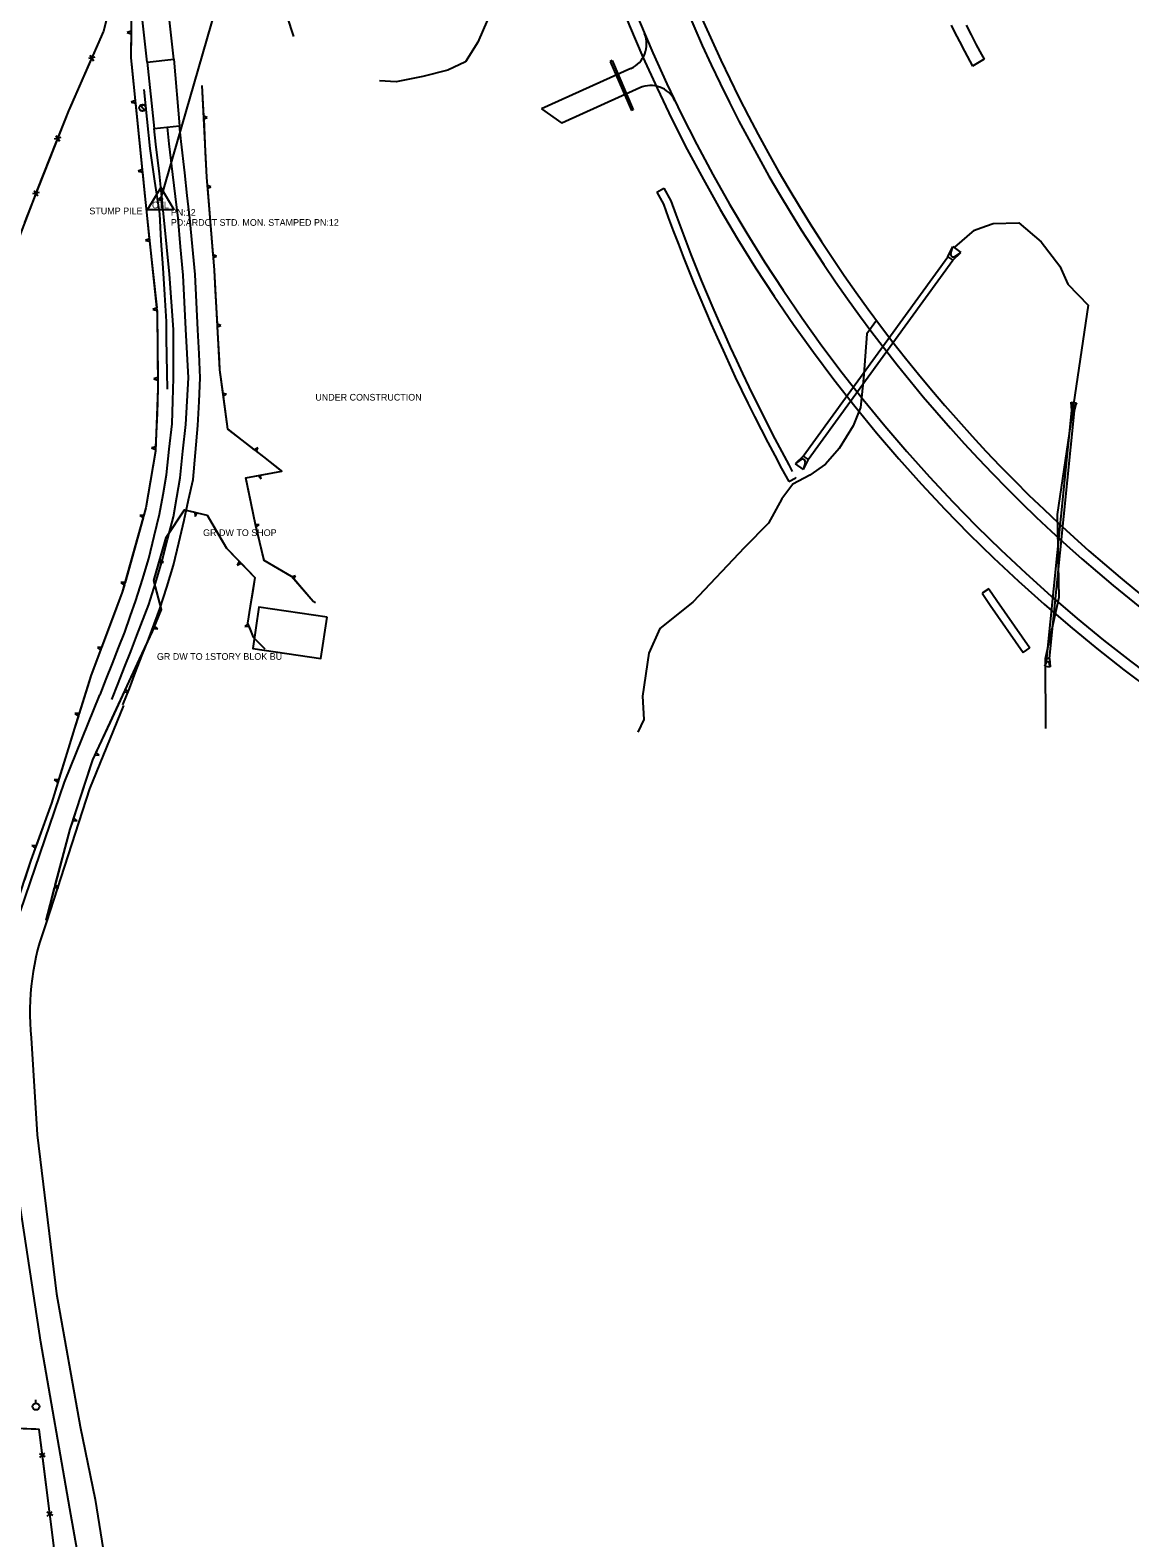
# Model space of a CAD drawing. Extents: x 978516 to 993312, y 1836504 to 1846212.
# Drawn here: x 980201 to 981023, y 1838000 to 1839127 of the extents above; entities that cross this region are included whole.
import ezdxf

# ---------------------------------------------------------------- set-up
doc = ezdxf.new("R2010")
doc.units = 0
for name, color, linetype in [('R_CONCRETE', 7, 'Continuous'), ('R_Drainage', 7, 'Continuous'), ('R_Proposed Road', 7, 'Continuous'), ('S_BASELINE', 7, 'Continuous'), ('S_BUILDING', 7, 'Continuous'), ('S_DITCHLINE', 7, 'Continuous'), ('S_EDGE_PAVEMENT', 7, 'Continuous'), ('S_FENCE', 7, 'Continuous'), ('S_PAVEMENT_CROWN', 7, 'Continuous'), ('S_PRIMARY_CTL', 7, 'Continuous'), ('S_PRIMARY_CTL_ANNOT', 7, 'Continuous'), ('S_SIGN', 7, 'Continuous'), ('S_STREAM', 7, 'Continuous'), ('S_SURVEY_TEXT_ANNOT', 7, 'Continuous'), ('S_TRAILS', 7, 'Continuous'), ('S_TREE', 7, 'Continuous'), ('S_UTILITY_POLE', 7, 'Continuous')]:
    doc.layers.add(name, color=color, linetype=linetype)

msp = doc.modelspace()

# ---------------------------------------------------------------- linework, layer by layer
at = {"layer": 'R_CONCRETE'}
for p, q in [((980669.1, 1839005.5), (980674.4, 1839008.4)), ((980767.7, 1838789.3), (980773, 1838792.1)), ((980917.2, 1838709.2), (980912.2, 1838705.8)), ((980942.9, 1838661.6), (980947.9, 1838665))]:
    msp.add_line(p, q, dxfattribs=at)
for points in [[(980669.1, 1839005.5), (980674, 1838996.5), (980677.6, 1838986.7), (980681.3, 1838976.7), (980685.2, 1838966.7), (980689.1, 1838956.7), (980693, 1838946.7), (980697.1, 1838936.8), (980701.2, 1838926.8), (980705.4, 1838916.9), (980709.7, 1838907), (980714.1, 1838897), (980718.6, 1838887.2), (980723.1, 1838877.3), (980727.7, 1838867.4), (980732.4, 1838857.6), (980737.2, 1838847.8), (980742.1, 1838838), (980747.1, 1838828.2), (980752.1, 1838818.4), (980757.2, 1838808.7), (980762.4, 1838799), (980767.7, 1838789.3)], [(980674.4, 1839008.4), (980679.5, 1838999), (980683.2, 1838988.8), (980687, 1838978.8), (980690.8, 1838968.9), (980694.6, 1838958.9), (980698.6, 1838949), (980702.6, 1838939), (980706.7, 1838929.1), (980710.9, 1838919.2), (980715.2, 1838909.4), (980719.6, 1838899.5), (980724, 1838889.6), (980728.6, 1838879.8), (980733.2, 1838870), (980737.8, 1838860.2), (980742.6, 1838850.4), (980747.5, 1838840.7), (980752.4, 1838830.9), (980757.4, 1838821.2), (980762.5, 1838811.5), (980767.7, 1838801.8), (980770.4, 1838796.9)], [(980772.6, 1838792.7), (980773, 1838792.1)], [(980912.2, 1838705.8), (980918.3, 1838697), (980942.9, 1838661.6)], [(980917.2, 1838709.2), (980923.2, 1838700.4), (980947.9, 1838665)]]:
    msp.add_lwpolyline(points, dxfattribs=at)
at = {"layer": 'R_Drainage'}
for p, q in [((980635.6, 1839103.8), (980634.3, 1839103.2)), ((980634.3, 1839103.2), (980650.1, 1839066.5)), ((980635.6, 1839103.8), (980651.5, 1839067.1)), ((980651.5, 1839067.1), (980650.1, 1839066.5)), ((980886.6, 1838957.3), (980890.3, 1838964.9)), ((980888.8, 1838959.7), (980890.3, 1838964.9)), ((980890.3, 1838964.9), (980896.4, 1838960.5)), ((980890.3, 1838954.7), (980896.4, 1838960.5)), ((980891.8, 1838957.4), (980896.4, 1838960.5)), ((980778.5, 1838808.4), (980886.6, 1838957.3)), ((980782.2, 1838805.8), (980890.3, 1838954.7)), ((980886.6, 1838957.3), (980890.3, 1838954.7)), ((980978.9, 1838848.5), (980982.9, 1838848.1)), ((980979.3, 1838842.3), (980978.9, 1838848.5)), ((980978.9, 1838848.5), (980979.5, 1838845.6)), ((980981.3, 1838842.1), (980982.9, 1838848.1)), ((980982.9, 1838848.1), (980981.7, 1838845.4)), ((980960.7, 1838657.3), (980979.3, 1838842.3)), ((980962.7, 1838657.1), (980981.3, 1838842.1)), ((980981.3, 1838842.1), (980979.3, 1838842.3)), ((980979.3, 1838842.3), (980981.3, 1838842.1)), ((980778.5, 1838808.4), (980772.4, 1838802.6)), ((980777, 1838805.7), (980772.4, 1838802.6)), ((980772.4, 1838802.6), (980778.5, 1838798.2)), ((980778.5, 1838808.4), (980782.2, 1838805.8)), ((980782.2, 1838805.8), (980778.5, 1838798.2)), ((980780, 1838803.4), (980778.5, 1838798.2)), ((980960.7, 1838657.3), (980959.1, 1838651.3)), ((980962.7, 1838657.1), (980960.7, 1838657.3)), ((980960.7, 1838657.3), (980962.7, 1838657.1)), ((980962.7, 1838657.1), (980963.1, 1838650.9)), ((980959.1, 1838651.3), (980960.3, 1838654)), ((980959.1, 1838651.3), (980963.1, 1838650.9)), ((980963.1, 1838650.9), (980962.5, 1838653.7))]:
    msp.add_line(p, q, dxfattribs=at)
for centre, radius, start, end in [((980890.7, 1838959.1), 2, 163.8614, 304.1785), ((980980.6, 1838845.9), 1.17, 191.8001, 336.7402), ((980778.1, 1838804), 2, 343.8614, 124.1785), ((980961.3, 1838653.5), 1.17, 11.8001, 156.7402)]:
    msp.add_arc(centre, radius, start, end, dxfattribs=at)
at = {"layer": 'R_Proposed Road'}
for p, q in [((980288.1, 1839102.7), (980280.1, 1839176.3)), ((980308, 1839104.8), (980300, 1839178.5)), ((980288.1, 1839102.7), (980308, 1839104.8)), ((980288.1, 1839102.7), (980293.4, 1839053)), ((980308, 1839104.8), (980312.2, 1839055)), ((980913.7, 1839104.8), (980905, 1839099.8)), ((980582.8, 1839067.7), (980598, 1839057)), ((980293.4, 1839053), (980312.2, 1839055))]:
    msp.add_line(p, q, dxfattribs=at)
for points in [[(980889.2, 1839130.4), (980891.5, 1839125.7), (980895.3, 1839118.2), (980899.1, 1839110.8), (980903.1, 1839103.5), (980905, 1839099.8)], [(980900.3, 1839130.4), (980904.1, 1839123.1), (980907.8, 1839115.7), (980911.7, 1839108.5), (980913.7, 1839104.8)], [(980649.7, 1839098), (980582.8, 1839067.7)], [(980656.3, 1839083.4), (980598, 1839057)]]:
    msp.add_lwpolyline(points, dxfattribs=at)
for centre, radius, start, end in [((981731.1, 1839579.1), 1127.9, 152.2175, 253.1679), ((981731.1, 1839579.1), 1119.9, 152.2175, 253.1679), ((981731.1, 1839579.1), 1171.9, 171.8699, 253.1679), ((981731.1, 1839579.1), 1163.9, 171.8699, 253.1679), ((980641.5, 1839116.2), 20, 294.3699, 23.0147), ((980664.6, 1839065.2), 20, 25.7251, 114.3699)]:
    msp.add_arc(centre, radius, start, end, dxfattribs=at)
at = {"layer": 'S_BASELINE'}
msp.add_line((980298.3, 1839000.4), (980563.3, 1839916.3), dxfattribs=at)
at = {"layer": 'S_BUILDING'}
msp.add_lwpolyline([(980422.6, 1838687.9), (980371.7, 1838695.5), (980367.1, 1838664.6), (980418, 1838657)], close=True, dxfattribs=at)
at = {"layer": 'S_DITCHLINE'}
msp.add_lwpolyline([(980285.7, 1839082.3), (980287.9, 1839060.2), (980290.2, 1839038.1), (980293.7, 1839013.7), (980297.2, 1838989.4), (980298.4, 1838969.2), (980299.7, 1838949.1), (980301, 1838928.9), (980302.2, 1838908.8), (980302.4, 1838896.2), (980302.6, 1838883.5), (980302.9, 1838870.9), (980303.1, 1838858.3)], dxfattribs=at)
at = {"layer": 'S_EDGE_PAVEMENT'}
for points in [[(980252.9, 1838630), (980257.5, 1838641.7), (980262.1, 1838653.4), (980266.7, 1838665.1), (980271.4, 1838676.8), (980275.5, 1838688.6), (980279.6, 1838700.5), (980284.5, 1838716.2), (980289.4, 1838731.9), (980293.4, 1838748.4), (980297.4, 1838764.9), (980300, 1838779.6), (980302.5, 1838794.3), (980304.6, 1838813.4), (980306.7, 1838832.4), (980307.3, 1838849.5), (980307.9, 1838866.5), (980307.8, 1838884.6), (980307.8, 1838902.8), (980306.3, 1838923.6), (980304.8, 1838944.3), (980302.8, 1838964.4), (980300.8, 1838984.5), (980299, 1839001.8), (980297.2, 1839019.2), (980294.7, 1839041.4), (980293.4, 1839053)], [(980270, 1838622.5), (980274.8, 1838634.7), (980279.5, 1838646.8), (980284.2, 1838659), (980289, 1838671.2), (980297.6, 1838694.3), (980302.7, 1838710.5), (980307.8, 1838726.8), (980311.7, 1838743.6), (980315.7, 1838760.5), (980319.1, 1838775.6), (980322.5, 1838790.8), (980324.3, 1838811.1), (980326.1, 1838831.3), (980326.9, 1838849), (980327.7, 1838866.7), (980326.9, 1838884.7), (980326.1, 1838902.7), (980325, 1838923.3), (980323.9, 1838943.9), (980322, 1838964.9), (980320, 1838986), (980318.1, 1839003), (980316.3, 1839020.1), (980313.5, 1839043.3), (980312.2, 1839055)], [(980193.5, 1838468.2), (980226.2, 1838564.8), (980252.6, 1838629.9)], [(980270.3, 1838622.1), (980245, 1838559.7), (980212.9, 1838460.3)], [(980201.3, 1838373.7), (980205.8, 1838301.2), (980220.2, 1838182.3), (980238.1, 1838083.3), (980249.2, 1838028.6), (980260.2, 1837960.3), (980268.8, 1837866.2), (980274.9, 1837815.8), (980281.4, 1837766.7)], [(980249.2, 1837877.5), (980239.2, 1837971.2), (980230.3, 1838021.8), (980208.5, 1838146.2), (980188, 1838282.4), (980182.5, 1838346.6)]]:
    msp.add_lwpolyline(points, dxfattribs=at)
msp.add_ellipse((980389.3, 1838392.8), major_axis=(-21.8, -187.7), ratio=0.999555, start_param=4.462212, end_param=4.929298, dxfattribs=at)
at = {"layer": 'S_FENCE'}
for p, q in [((980271.7, 1839189.2), (980255.4, 1839125.9)), ((980255.4, 1839125.9), (980229.3, 1839066.2)), ((980249.1, 1839106.3), (980244.2, 1839105.3)), ((980245.3, 1839107.9), (980247.9, 1839103.7)), ((980229.3, 1839066.2), (980203.6, 1839001.4)), ((980223.6, 1839046.3), (980218.7, 1839045.1)), ((980219.8, 1839047.8), (980222.5, 1839043.6)), ((980207.4, 1839005.4), (980202.5, 1839004.2)), ((980203.6, 1839006.9), (980206.3, 1839002.7)), ((980203.6, 1839001.4), (980179.8, 1838938.8)), ((980211.9, 1838060.5), (980207.5, 1838062.8)), ((980207.9, 1838060), (980211.6, 1838063.3)), ((980217.5, 1838016.8), (980213, 1838019.2)), ((980213.4, 1838016.3), (980217.1, 1838019.7))]:
    msp.add_line(p, q, dxfattribs=at)
for points in [[(980255.4, 1839125.9), (980247.4, 1839107.6)], [(980245.8, 1839104), (980229.8, 1839067.4)], [(980229.3, 1839066.2), (980221.9, 1839047.6)], [(980220.4, 1839043.9), (980205.7, 1839006.7)], [(980203.6, 1839001.4), (980196.5, 1838982.8)], [(980204.4, 1839003.5), (980203.6, 1839001.4)], [(979981.9, 1837904), (980049.6, 1837901.6), (980166.3, 1837895.6), (980229.2, 1837892.5), (980218, 1837996.4), (980207.3, 1838081.1), (980032.9, 1838088.3)], [(980204.8, 1838081.2), (980184.9, 1838082)], [(980209.5, 1838063.6), (980207.3, 1838081.1), (980204.8, 1838081.2)], [(980212.5, 1838039.8), (980210, 1838059.7)], [(980215, 1838020), (980212.5, 1838039.8)], [(980218, 1837996.2), (980218, 1837996.4), (980215.5, 1838016)]]:
    msp.add_lwpolyline(points, dxfattribs=at)
at = {"layer": 'S_PAVEMENT_CROWN'}
msp.add_lwpolyline([(980261.8, 1838626.5), (980266.4, 1838638.5), (980271.1, 1838650.5), (980275.8, 1838662.4), (980280.4, 1838674.4), (980289.4, 1838697.5), (980294.3, 1838713.4), (980299.1, 1838729.2), (980303.4, 1838746.1), (980307.8, 1838763), (980310.2, 1838777.6), (980312.7, 1838792.2), (980314.8, 1838812), (980316.9, 1838831.9), (980317.9, 1838849.4), (980318.9, 1838866.9), (980317.9, 1838885.1), (980317, 1838903.2), (980315.9, 1838923.4), (980314.9, 1838943.6), (980313.1, 1838964.8), (980311.4, 1838986), (980309.3, 1839002.4), (980307.3, 1839018.8), (980304.6, 1839041.7), (980303.2, 1839054)], dxfattribs=at)
at = {"layer": 'S_PRIMARY_CTL'}
for p, q in [((980298.3, 1839009.1), (980288.3, 1838992.6)), ((980298.3, 1839009.1), (980308.1, 1838992.6)), ((980288.3, 1838992.6), (980308.1, 1838992.6))]:
    msp.add_line(p, q, dxfattribs=at)
for radius in [1.04, 0.609, 0.344]:
    msp.add_circle((980298.3, 1839000.4), radius, dxfattribs=at)
at = {"layer": 'S_SIGN'}
msp.add_circle((980284.6, 1839068.6), 2.49, dxfattribs=at)
for centre, radius, start, end in [((980284.4, 1839067.7), 1.28, 204.641, 335.359), ((980284.7, 1839069.8), 0.95, 16.5258, 156.8957), ((980285.3, 1839069.9), 1.5, 167.1196, 241.9813), ((980284.2, 1839067.2), 1.4, 358.6529, 73.7063)]:
    msp.add_arc(centre, radius, start, end, dxfattribs=at)
at = {"layer": 'S_STREAM'}
for points in [[(980559.4, 1839195.2), (980553.7, 1839185.3), (980549.8, 1839151.2), (980535.2, 1839117.5), (980526.2, 1839102.9), (980512.9, 1839096.7), (980494.2, 1839092), (980474.2, 1839088), (980461.7, 1839088.8)], [(980891.9, 1838964.5), (980906.5, 1838977.2), (980911.4, 1838978.9), (980920.5, 1838982), (980939.8, 1838982.5), (980956.4, 1838968.3), (980970.4, 1838950.2), (980976.4, 1838936.7), (980991.6, 1838921.1), (980968.3, 1838764.7), (980969.6, 1838702.7), (980959.5, 1838656.9), (980959.7, 1838604.9)], [(980833.3, 1838909.7), (980826.1, 1838899.6), (980823.7, 1838866.4), (980821.4, 1838844.6), (980815.9, 1838830.9), (980805.5, 1838814.1), (980795.1, 1838802.4), (980783.6, 1838794.1), (980770.7, 1838787.4), (980762.5, 1838776.4), (980752.7, 1838758.2), (980734.7, 1838740.1), (980695.9, 1838699.3), (980671.4, 1838679.5), (980663.1, 1838661.1), (980658.5, 1838628.9), (980659.3, 1838611.6), (980654.8, 1838602.1)]]:
    msp.add_lwpolyline(points, dxfattribs=at)
at = {"layer": 'S_TRAILS'}
msp.add_lwpolyline([(980345.8, 1839196.5), (980355.7, 1839200.2), (980363.3, 1839197.7), (980373.3, 1839192.8), (980382, 1839169.1), (980397.4, 1839121.8)], dxfattribs=at)
at = {"layer": 'S_TREE'}
for p, q in [((980276.1, 1839125.8), (980273.1, 1839124.9)), ((980273.1, 1839124.9), (980276.1, 1839123.9)), ((980279.1, 1839074.1), (980276.2, 1839072.8)), ((980276.2, 1839072.8), (980279.3, 1839072.1)), ((980333, 1839061.4), (980330.5, 1839062.2)), ((980330.6, 1839060.3), (980333, 1839061.4)), ((980284.3, 1839022.4), (980281.4, 1839021.2)), ((980281.4, 1839021.2), (980284.5, 1839020.4)), ((980335.8, 1839009.5), (980333.2, 1839010.4)), ((980333.4, 1839008.4), (980335.8, 1839009.5)), ((980289.7, 1838970.7), (980286.9, 1838969.5)), ((980286.9, 1838969.5), (980289.9, 1838968.8)), ((980340, 1838957.8), (980337.5, 1838958.6)), ((980337.6, 1838956.7), (980340, 1838957.8)), ((980295.3, 1838919), (980292.4, 1838917.8)), ((980292.4, 1838917.8), (980295.5, 1838917.1)), ((980343.2, 1838905.9), (980340.6, 1838906.8)), ((980340.7, 1838904.8), (980343.2, 1838905.9)), ((980296.2, 1838867.1), (980293.2, 1838866.1)), ((980293.2, 1838866.1), (980296.2, 1838865.1)), ((980347.5, 1838854.5), (980344.9, 1838855.1)), ((980345.2, 1838853.1), (980347.5, 1838854.5)), ((980294.4, 1838815.2), (980291.4, 1838814.4)), ((980291.4, 1838814.4), (980294.3, 1838813.3)), ((980370.9, 1838814.6), (980368.4, 1838813.1)), ((980369.9, 1838811.9), (980370.9, 1838814.6)), ((980371.3, 1838793.8), (980373.3, 1838791.4)), ((980373.3, 1838791.4), (980372.6, 1838794.1)), ((980285.6, 1838764.1), (980282.5, 1838764)), ((980282.5, 1838764), (980285.1, 1838762.2)), ((980323.7, 1838766.4), (980323.9, 1838763.3)), ((980323.9, 1838763.3), (980325.6, 1838766)), ((980371.8, 1838756.9), (980369.1, 1838757.3)), ((980369.6, 1838755.4), (980371.8, 1838756.9)), ((980297.1, 1838729), (980300.2, 1838729.1)), ((980300.2, 1838729.1), (980297.6, 1838730.9)), ((980356.9, 1838729.7), (980355.4, 1838726.9)), ((980355.4, 1838726.9), (980358.3, 1838728.3)), ((980271.6, 1838714), (980268.5, 1838713.9)), ((980268.5, 1838713.9), (980271.1, 1838712.1)), ((980399.1, 1838718.9), (980396.4, 1838718)), ((980397.7, 1838716.5), (980399.1, 1838718.9)), ((980292.9, 1838679.5), (980296, 1838679.2)), ((980296, 1838679.2), (980293.6, 1838681.3)), ((980363.4, 1838683.1), (980361, 1838681.1)), ((980361, 1838681.1), (980364.1, 1838681.3)), ((980254, 1838665.2), (980250.9, 1838665.4)), ((980250.9, 1838665.4), (980253.3, 1838663.4)), ((980271.1, 1838632.3), (980274.2, 1838631.9)), ((980274.2, 1838631.9), (980271.9, 1838634.1)), ((980237.3, 1838616), (980234.1, 1838616)), ((980234.1, 1838616), (980236.7, 1838614.2)), ((980252.3, 1838584.8), (980250.1, 1838586.9)), ((980249.2, 1838585.2), (980252.3, 1838584.8)), ((980221.9, 1838566.4), (980218.7, 1838566.4)), ((980218.7, 1838566.4), (980221.3, 1838564.5)), ((980232.7, 1838536), (980235.8, 1838535.9)), ((980235.8, 1838535.9), (980233.3, 1838537.8)), ((980205.2, 1838517.2), (980202, 1838517.4)), ((980202, 1838517.4), (980204.5, 1838515.4)), ((980218.9, 1838485.9), (980222, 1838486)), ((980222, 1838486), (980219.4, 1838487.8))]:
    msp.add_line(p, q, dxfattribs=at)
for points in [[(980283.9, 1839254.3), (980276.8, 1839199), (980275.9, 1839105.9), (980286.3, 1839002.5), (980295.7, 1838914.6), (980296.2, 1838858.8), (980294.3, 1838812), (980287.1, 1838769.6), (980269.5, 1838706.6), (980246.1, 1838644.1), (980233.8, 1838605), (980216.5, 1838549), (980201.2, 1838506.3), (980189.2, 1838470.2)], [(980276.4, 1839150.8), (980276.1, 1839125.8)], [(980276.1, 1839123.9), (980275.9, 1839105.9), (980276.6, 1839098.9)], [(980276.6, 1839098.9), (980279.1, 1839074.1)], [(980330.5, 1839062.2), (980329.3, 1839085.2)], [(980413.9, 1838698.7), (980412.2, 1838699.6), (980396.1, 1838718.4), (980375.6, 1838730.3), (980369.2, 1838757.3), (980361.9, 1838792.1), (980388.7, 1838797.1), (980375.3, 1838807.8), (980348.5, 1838828.5), (980342.4, 1838872.9), (980338.4, 1838947.3), (980332.7, 1839016.7), (980329.3, 1839085.2)], [(980279.3, 1839072.1), (980281.8, 1839047.2)], [(980331.8, 1839035.3), (980330.6, 1839060.3)], [(980281.8, 1839047.2), (980284.3, 1839022.4)], [(980333.2, 1839010.4), (980332.7, 1839016.7), (980331.8, 1839035.3)], [(980284.5, 1839020.4), (980286.3, 1839002.5), (980287.1, 1838995.6)], [(980335.4, 1838983.5), (980333.4, 1839008.4)], [(980287.1, 1838995.6), (980289.7, 1838970.7)], [(980337.5, 1838958.6), (980335.4, 1838983.5)], [(980289.9, 1838968.8), (980292.6, 1838943.9)], [(980339.2, 1838931.7), (980338.4, 1838947.3), (980337.6, 1838956.7)], [(980292.6, 1838943.9), (980295.3, 1838919)], [(980340.6, 1838906.8), (980339.2, 1838931.7)], [(980295.5, 1838917.1), (980295.7, 1838914.6), (980295.9, 1838892.1)], [(980342.1, 1838879.8), (980340.7, 1838904.8)], [(980295.9, 1838892.1), (980296.2, 1838867.1)], [(980344.9, 1838855.1), (980342.4, 1838872.9), (980342.1, 1838879.8)], [(980296.2, 1838865.1), (980296.2, 1838858.8), (980295.5, 1838840.2)], [(980348.6, 1838828.4), (980348.5, 1838828.5), (980345.2, 1838853.1)], [(980295.5, 1838840.2), (980294.4, 1838815.2)], [(980368.4, 1838813.1), (980348.6, 1838828.4)], [(980294.3, 1838813.3), (980294.3, 1838812), (980290.3, 1838788.6)], [(980388.2, 1838797.5), (980375.3, 1838807.8), (980369.9, 1838811.9)], [(980364.1, 1838781.5), (980361.9, 1838792.1), (980371.3, 1838793.8)], [(980372.6, 1838794.1), (980388.7, 1838797.1), (980388.2, 1838797.5)], [(980290.3, 1838788.6), (980287.1, 1838769.6), (980285.6, 1838764.1)], [(980369.1, 1838757.3), (980364.1, 1838781.5)], [(980212.5, 1838461.7), (980230.6, 1838529.6), (980247.4, 1838581.3), (980273.1, 1838636.7), (980292, 1838677.3), (980298.7, 1838693.6), (980293.2, 1838715.3), (980302.2, 1838747.5), (980315.9, 1838768.2), (980333, 1838764.3), (980347.4, 1838739.6), (980368.6, 1838717.6), (980365.2, 1838696.2), (980363.2, 1838683.5), (980367.4, 1838673.1), (980376, 1838664.2)], [(980306.5, 1838754), (980315.9, 1838768.2), (980323.7, 1838766.4)], [(980285.1, 1838762.2), (980278.3, 1838738.1)], [(980325.6, 1838766), (980333, 1838764.3), (980341.7, 1838749.3)], [(980297.6, 1838730.9), (980302.2, 1838747.5), (980306.5, 1838754)], [(980341.7, 1838749.3), (980347.4, 1838739.6), (980356.9, 1838729.7)], [(980375.4, 1838731.1), (980369.6, 1838755.4)], [(980278.3, 1838738.1), (980271.6, 1838714)], [(980295.8, 1838704.9), (980293.2, 1838715.3), (980297.1, 1838729)], [(980358.3, 1838728.3), (980368.6, 1838717.6), (980367, 1838707.6)], [(980396.4, 1838718), (980396.1, 1838718.4), (980375.6, 1838730.3), (980375.4, 1838731.1)], [(980271.1, 1838712.1), (980269.5, 1838706.6), (980262.8, 1838688.6)], [(980413.9, 1838698.7), (980412.2, 1838699.6), (980397.7, 1838716.5)], [(980293.6, 1838681.3), (980298.7, 1838693.6), (980295.8, 1838704.9)], [(980367, 1838707.6), (980365.2, 1838696.2), (980363.2, 1838683.5), (980363.4, 1838683.1)], [(980262.8, 1838688.6), (980254, 1838665.2)], [(980282.4, 1838656.7), (980292, 1838677.3), (980292.9, 1838679.5)], [(980364.1, 1838681.3), (980367.4, 1838673.1), (980376, 1838664.2)], [(980253.3, 1838663.4), (980246.1, 1838644.1), (980244.7, 1838639.9)], [(980271.9, 1838634.1), (980273.1, 1838636.7), (980282.4, 1838656.7)], [(980244.7, 1838639.9), (980237.3, 1838616)], [(980260.6, 1838609.6), (980271.1, 1838632.3)], [(980236.7, 1838614.2), (980233.8, 1838605), (980229.3, 1838590.3)], [(980250.1, 1838586.9), (980260.6, 1838609.6)], [(980229.3, 1838590.3), (980221.9, 1838566.4)], [(980241, 1838561.6), (980247.4, 1838581.3), (980249.2, 1838585.2)], [(980221.3, 1838564.5), (980216.5, 1838549), (980213.5, 1838540.8)], [(980233.3, 1838537.8), (980241, 1838561.6)], [(980213.5, 1838540.8), (980205.2, 1838517.2)], [(980225.9, 1838511.9), (980230.6, 1838529.6), (980232.7, 1838536)], [(980204.5, 1838515.4), (980201.2, 1838506.3), (980196.4, 1838491.8)], [(980219.4, 1838487.8), (980225.9, 1838511.9)], [(980212.5, 1838461.7), (980218.9, 1838485.9)]]:
    msp.add_lwpolyline(points, dxfattribs=at)
at = {"layer": 'S_UTILITY_POLE'}
msp.add_line((980204.8, 1838100.6), (980204.8, 1838103.1), dxfattribs=at)
msp.add_circle((980205, 1838098.1), 2.5, dxfattribs=at)

# ---------------------------------------------------------------- texts
at = {"layer": 'S_PRIMARY_CTL'}
msp.add_text('CTL', height=5, dxfattribs=at).set_placement((980291.7, 1838993.4))
at = {"layer": 'S_PRIMARY_CTL_ANNOT'}
for s, p in [('PN:12', (980305.8, 1838987.9)), ('PD:ARDOT STD. MON. STAMPED PN:12', (980305.8, 1838980.4))]:
    msp.add_text(s, height=5, dxfattribs=at).set_placement(p)
at = {"layer": 'S_SURVEY_TEXT_ANNOT'}
for s, p in [('STUMP PILE', (980244.9, 1838989)), ('UNDER CONSTRUCTION', (980413.8, 1838849.8)), ('GR DW TO SHOP', (980329.9, 1838748.6)), ('GR DW TO 1STORY BLOK BU', (980295.4, 1838656.1))]:
    msp.add_text(s, height=5, dxfattribs=at).set_placement(p)

doc.saveas('drawing.dxf')
